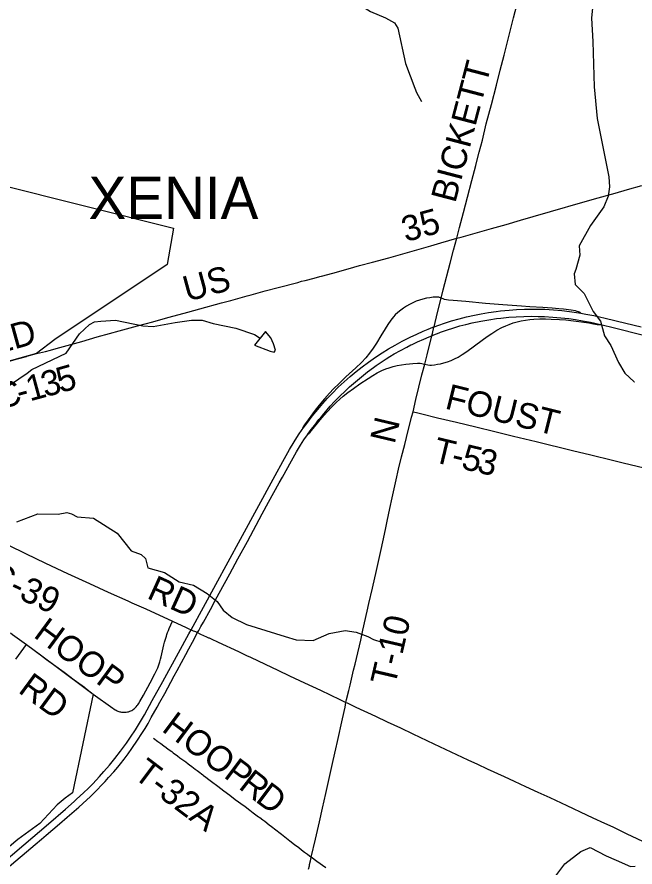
# Model space of a CAD drawing. Extents: x 1410790 to 1770854, y 448063 to 770588.
# Drawn here: x 1574248 to 1581547, y 612340 to 622381 of the extents above; entities that cross this region are included whole.
import ezdxf

# ---------------------------------------------------------------- set-up
doc = ezdxf.new("R2010")
doc.units = 0
for name, color, linetype in [('GM_X_Corporation', 7, 'Continuous'), ('GM_X_Corporation_Text', 7, 'Continuous'), ('GM_X_County_Road', 7, 'Continuous'), ('GM_X_County_Road_Text', 7, 'Continuous'), ('GM_X_Interchange_Ramps', 7, 'Continuous'), ('GM_X_Minor_Lake', 7, 'Continuous'), ('GM_X_Minor_River', 7, 'Continuous'), ('GM_X_Township_Road', 7, 'Continuous'), ('GM_X_Township_Road_Text', 7, 'Continuous'), ('GM_X_US_Route', 7, 'Continuous')]:
    doc.layers.add(name, color=color, linetype=linetype)

msp = doc.modelspace()

# ---------------------------------------------------------------- linework, layer by layer
at = {"layer": 'GM_X_Corporation'}
for points in [[(1573988, 620413), (1576097, 619886), (1576020, 619457), (1574693, 618569), (1574476, 618404), (1573715, 618191)], [(1574232, 614793), (1574359, 614968), (1574677, 614733), (1575149, 614383), (1574903, 613217), (1574815, 613151), (1574724, 613074), (1574517, 612853), (1574256, 612665), (1573912, 612375)]]:
    msp.add_lwpolyline(points, dxfattribs=at)
at = {"layer": 'GM_X_County_Road'}
for points in [[(1579441, 619766), (1579494, 619781), (1579853, 619882), (1580024, 619930), (1580194, 619980), (1580345, 620023), (1580550, 620083), (1580931, 620192), (1581114, 620244), (1581313, 620301), (1581458, 620343), (1581628, 620392)], [(1574583, 618431), (1574644, 618446), (1574711, 618463), (1574755, 618475), (1574840, 618499), (1574926, 618523), (1575014, 618548), (1575193, 618601), (1575342, 618642), (1575456, 618674), (1575671, 618731), (1575760, 618755), (1575851, 618781), (1575892, 618793), (1576044, 618834), (1576266, 618893), (1576409, 618932), (1576665, 619003), (1576775, 619033), (1576965, 619085), (1577013, 619098), (1577180, 619144), (1577332, 619185), (1577564, 619246), (1577608, 619258), (1577653, 619269), (1577758, 619296), (1577824, 619315), (1577843, 619320), (1577979, 619356), (1578159, 619407), (1578295, 619445), (1578448, 619484), (1578641, 619537), (1578805, 619582), (1579135, 619676), (1579254, 619711), (1579441, 619766)], [(1574476, 618404), (1574583, 618431)], [(1573715, 618191), (1573787, 618211), (1573887, 618239), (1573987, 618269), (1574038, 618284), (1574084, 618297), (1574198, 618327), (1574255, 618343), (1574359, 618372), (1574364, 618373)], [(1574364, 618373), (1574476, 618404)], [(1572817, 616753), (1572860, 616734), (1573038, 616659), (1573144, 616613), (1573243, 616570), (1573347, 616523), (1573438, 616481), (1573547, 616430), (1573808, 616303), (1574146, 616140), (1574347, 616043), (1574586, 615928), (1574843, 615808), (1575103, 615689), (1575326, 615587), (1575556, 615483), (1575603, 615462)], [(1575603, 615462), (1575768, 615388), (1576085, 615245)], [(1575149, 614383), (1575378, 614216), (1575393, 614206), (1575407, 614197), (1575417, 614192), (1575429, 614185), (1575439, 614181), (1575451, 614176), (1575461, 614173), (1575471, 614171), (1575482, 614169), (1575493, 614168), (1575503, 614168), (1575515, 614168), (1575526, 614168), (1575538, 614170), (1575552, 614172), (1575563, 614174), (1575573, 614178), (1575582, 614181), (1575592, 614185), (1575603, 614190), (1575617, 614198), (1575625, 614204), (1575637, 614213), (1575643, 614218), (1575649, 614224), (1575657, 614232), (1575668, 614246), (1575676, 614256), (1575683, 614266), (1575700, 614294), (1575741, 614369), (1575819, 614514), (1575877, 614620), (1575889, 614644), (1575900, 614667), (1575911, 614692), (1575920, 614715), (1575928, 614738), (1575936, 614764), (1575944, 614793), (1575951, 614821), (1575983, 614965), (1575991, 614996), (1575998, 615020), (1576004, 615043), (1576012, 615067), (1576019, 615088), (1576027, 615111), (1576037, 615135), (1576046, 615157), (1576085, 615245)], [(1576085, 615245), (1576247, 615169)], [(1576247, 615169), (1576271, 615158), (1576304, 615143), (1576330, 615131), (1576343, 615125)], [(1576343, 615125), (1576355, 615120), (1576381, 615108), (1576409, 615095), (1576460, 615071), (1576478, 615063), (1576510, 615048), (1576516, 615046), (1576540, 615035), (1576623, 614996), (1576864, 614884), (1576960, 614839)], [(1574172, 615104), (1574196, 615087), (1574359, 614968)], [(1574359, 614968), (1574524, 614846), (1574597, 614791), (1574677, 614733), (1574804, 614640), (1574924, 614550), (1575043, 614462)], [(1576960, 614839), (1577004, 614819), (1577179, 614737), (1577327, 614666), (1577466, 614599), (1577644, 614515), (1577833, 614427), (1578059, 614320), (1578133, 614284)], [(1575043, 614462), (1575056, 614452), (1575149, 614383)], [(1578133, 614284), (1578148, 614277), (1578251, 614229), (1578481, 614121), (1578619, 614056), (1578776, 613983), (1578923, 613913), (1579173, 613795), (1579574, 613607), (1579687, 613555), (1579802, 613500), (1580002, 613408), (1580121, 613354), (1580255, 613291), (1580400, 613225), (1580541, 613160), (1580741, 613066), (1580975, 612957), (1581050, 612922), (1581187, 612859), (1581285, 612813), (1581452, 612733), (1581694, 612619), (1581847, 612547)], [(1577894, 612328), (1577790, 612405), (1577724, 612456)]]:
    msp.add_lwpolyline(points, dxfattribs=at)
at = {"layer": 'GM_X_Interchange_Ramps'}
for points in [[(1579258, 619059), (1579229, 619069), (1579217, 619072), (1579201, 619072), (1579165, 619070), (1579123, 619065), (1579084, 619058), (1579042, 619049), (1579001, 619036), (1578961, 619022), (1578922, 619005), (1578884, 618986), (1578847, 618964), (1578811, 618941), (1578780, 618918), (1578747, 618890), (1578716, 618861), (1578696, 618839), (1578662, 618799), (1578626, 618748), (1578595, 618698), (1578545, 618613), (1578494, 618529), (1578455, 618468), (1578413, 618409), (1578367, 618354), (1578318, 618301), (1578249, 618236), (1578133, 618129), (1578052, 618052), (1577987, 617987), (1577938, 617935), (1577881, 617871), (1577817, 617795), (1577768, 617736), (1577685, 617623), (1577642, 617563), (1577628, 617540), (1577623, 617532), (1577620, 617522), (1577617, 617507)], [(1580909, 618881), (1580887, 618893), (1580879, 618898), (1580865, 618903), (1580843, 618908), (1580793, 618916), (1580702, 618928), (1580646, 618934), (1580568, 618942), (1580459, 618948), (1580305, 618956), (1580207, 618963), (1579988, 618980), (1579782, 618998), (1579549, 619018), (1579399, 619030), (1579343, 619036), (1579319, 619041), (1579299, 619045), (1579281, 619051), (1579258, 619059)], [(1579063, 618279), (1579102, 618271), (1579122, 618269), (1579144, 618269), (1579177, 618272), (1579216, 618278), (1579248, 618284), (1579290, 618294), (1579334, 618307), (1579376, 618324), (1579415, 618341), (1579459, 618364), (1579507, 618392), (1579561, 618429), (1579741, 618562), (1579802, 618605), (1579856, 618643), (1579917, 618681), (1579975, 618712), (1580020, 618733), (1580059, 618749), (1580109, 618766), (1580156, 618780), (1580201, 618791), (1580252, 618800), (1580304, 618808), (1580353, 618813), (1580422, 618816), (1580491, 618816), (1580556, 618813), (1580657, 618808), (1580729, 618802), (1580820, 618793), (1580885, 618785), (1580943, 618776), (1581001, 618766), (1581058, 618756), (1581100, 618748), (1581111, 618747), (1581119, 618747), (1581143, 618747)], [(1577682, 617451), (1577693, 617457), (1577699, 617462), (1577704, 617467), (1577709, 617473), (1577715, 617480), (1577727, 617497), (1577761, 617540), (1577847, 617644), (1577912, 617718), (1577965, 617776), (1578017, 617826), (1578060, 617866), (1578100, 617900), (1578157, 617945), (1578223, 617994), (1578298, 618046), (1578396, 618112), (1578451, 618147), (1578502, 618177), (1578556, 618203), (1578604, 618223), (1578644, 618237), (1578691, 618252), (1578739, 618264), (1578791, 618273), (1578839, 618279), (1578882, 618284), (1578924, 618287), (1578980, 618291), (1578995, 618291), (1579008, 618290), (1579063, 618279)]]:
    msp.add_lwpolyline(points, dxfattribs=at)
at = {"layer": 'GM_X_Minor_Lake'}
for points in [[(1577051, 618504), (1577236, 618435), (1577284, 618420), (1577301, 618446), (1577276, 618519), (1577245, 618591), (1577182, 618665)], [(1577182, 618665), (1577051, 618504)]]:
    msp.add_lwpolyline(points, dxfattribs=at)
at = {"layer": 'GM_X_Minor_River'}
for points in [[(1576601, 624119), (1576851, 623791), (1576910, 623621), (1576988, 623291), (1577048, 623125), (1577130, 623015), (1577189, 622960), (1577315, 622899), (1577724, 622819), (1578083, 622663), (1578422, 622447), (1578601, 622369), (1578706, 622311), (1578745, 622250), (1578838, 621833), (1578945, 621540), (1578966, 621490), (1579026, 621382)], [(1581072, 622776), (1581034, 622368), (1581050, 622091), (1581066, 621557), (1581102, 621181), (1581237, 620492), (1581244, 620374), (1581232, 620264), (1581180, 620140), (1581023, 619919), (1580888, 619679), (1580896, 619566), (1580850, 619399), (1580827, 619345), (1580839, 619222), (1580947, 619114), (1581053, 618903), (1581141, 618789), (1581187, 618615), (1581261, 618499), (1581351, 618301), (1581427, 618175), (1581539, 618070), (1581540, 618070)], [(1574083, 617979), (1574367, 618173), (1574422, 618216), (1574828, 618410), (1574987, 618636), (1575103, 618749), (1575163, 618778), (1575236, 618788), (1575410, 618801), (1575734, 618734), (1575856, 618726), (1576114, 618773), (1576308, 618800), (1576435, 618800), (1576564, 618758), (1576832, 618705), (1577053, 618629), (1577119, 618588)], [(1574247, 616417), (1574493, 616513), (1574732, 616507), (1574838, 616529), (1574890, 616512), (1574960, 616477), (1575152, 616462), (1575431, 616282), (1575596, 616073), (1575714, 616031), (1575765, 615984), (1575793, 615875), (1575991, 615817), (1576163, 615708), (1576333, 615667), (1576494, 615572), (1576610, 615477), (1576683, 615374), (1576790, 615288), (1576957, 615205), (1577415, 615064), (1577545, 615024), (1577747, 615016), (1577935, 615099), (1578124, 615132), (1578252, 615112), (1578392, 615063), (1578459, 615028), (1578555, 614996)], [(1580530, 612124), (1580719, 612377), (1580906, 612522), (1581019, 612571), (1581206, 612471), (1581323, 612419), (1581495, 612344)], [(1581495, 612344), (1581549, 612351)]]:
    msp.add_lwpolyline(points, dxfattribs=at)
at = {"layer": 'GM_X_Township_Road'}
for points in [[(1580049, 622120), (1580056, 622149), (1580112, 622372), (1580166, 622582)], [(1579666, 620625), (1579667, 620630), (1579706, 620783), (1579744, 620926), (1579791, 621117), (1579851, 621348), (1579910, 621574), (1579956, 621752), (1580001, 621930), (1580049, 622120)], [(1579441, 619766), (1579446, 619783), (1579474, 619895), (1579520, 620072), (1579568, 620253), (1579620, 620449), (1579666, 620625)], [(1579258, 619059), (1579282, 619158), (1579364, 619472), (1579405, 619627), (1579441, 619766)], [(1579173, 618718), (1579174, 618720), (1579216, 618891), (1579258, 619059)], [(1579063, 618279), (1579091, 618391), (1579148, 618616), (1579154, 618642), (1579173, 618718)], [(1578925, 617716), (1578960, 617862), (1579031, 618152), (1579063, 618279)], [(1578848, 617414), (1578909, 617652), (1578925, 617716)], [(1578925, 617716), (1578967, 617707), (1579030, 617693), (1579214, 617647), (1579440, 617593), (1579666, 617538), (1579893, 617483), (1580113, 617430), (1580378, 617365), (1580810, 617260), (1581027, 617208), (1581283, 617145), (1581409, 617115), (1581737, 617036)], [(1578133, 614284), (1578141, 614318), (1578168, 614426), (1578182, 614487), (1578207, 614592), (1578224, 614666), (1578241, 614736), (1578256, 614803), (1578307, 615020), (1578334, 615139), (1578383, 615360), (1578404, 615453), (1578445, 615632), (1578493, 615843), (1578541, 616054), (1578577, 616217), (1578604, 616346), (1578621, 616423), (1578653, 616573), (1578679, 616702), (1578725, 616914), (1578753, 617038), (1578789, 617185), (1578827, 617331), (1578848, 617414)], [(1577724, 612456), (1577773, 612668), (1577819, 612873), (1577856, 613033), (1577895, 613209), (1577983, 613599), (1578014, 613737), (1578033, 613823), (1578093, 614089), (1578124, 614227), (1578133, 614284)], [(1575860, 613860), (1575910, 613823), (1575945, 613798), (1575982, 613771), (1576011, 613750), (1576035, 613733), (1576077, 613702), (1576093, 613690), (1576143, 613653), (1576172, 613631), (1576208, 613604), (1576240, 613580), (1576269, 613558), (1576287, 613545), (1576313, 613525), (1576331, 613511), (1576352, 613495), (1576376, 613478), (1576392, 613466), (1576442, 613429), (1576452, 613421), (1576478, 613401), (1576515, 613373), (1576546, 613350), (1576620, 613295), (1576656, 613267), (1576690, 613241), (1576761, 613188), (1576826, 613138), (1576864, 613110), (1576892, 613090), (1576941, 613053), (1576996, 613011), (1577038, 612979), (1577099, 612934), (1577115, 612923), (1577152, 612895), (1577173, 612880), (1577227, 612838), (1577253, 612819), (1577271, 612805), (1577288, 612791), (1577371, 612727), (1577471, 612649), (1577525, 612607), (1577576, 612568), (1577607, 612544), (1577643, 612515), (1577678, 612490), (1577724, 612456)], [(1577704, 612368), (1577714, 612412), (1577723, 612450), (1577724, 612456)], [(1577691, 612312), (1577701, 612354), (1577704, 612368)]]:
    msp.add_lwpolyline(points, dxfattribs=at)
at = {"layer": 'GM_X_US_Route'}
for points in [[(1574029, 612348), (1574327, 612601), (1574618, 612851), (1574819, 613024), (1574922, 613113), (1574951, 613139), (1575035, 613215), (1575094, 613271), (1575142, 613321), (1575224, 613410), (1575274, 613466), (1575340, 613544), (1575403, 613620), (1575469, 613706), (1575541, 613804), (1575590, 613874), (1575647, 613958), (1575695, 614037), (1575753, 614136), (1575846, 614306), (1575970, 614530), (1576156, 614869), (1576278, 615094), (1576304, 615143), (1576886, 616212), (1577296, 616965), (1577388, 617131), (1577467, 617271), (1577521, 617361), (1577574, 617444), (1577617, 617507), (1577627, 617522), (1577681, 617596), (1577735, 617666), (1577799, 617745), (1577859, 617815), (1577916, 617878), (1577973, 617937), (1578043, 618006), (1578112, 618071), (1578183, 618134), (1578253, 618193), (1578323, 618248), (1578399, 618305), (1578482, 618363), (1578559, 618413), (1578634, 618459), (1578714, 618505), (1578797, 618550), (1578891, 618597), (1578971, 618635), (1579046, 618669), (1579106, 618694), (1579161, 618715), (1579174, 618720), (1579232, 618741), (1579297, 618763), (1579381, 618790), (1579469, 618815), (1579555, 618837), (1579651, 618859), (1579731, 618874), (1579815, 618889), (1579906, 618902), (1579958, 618909), (1580062, 618919), (1580147, 618926), (1580242, 618930), (1580288, 618931), (1580396, 618931), (1580481, 618928), (1580586, 618922), (1580684, 618913), (1580775, 618902), (1580882, 618886), (1580909, 618881), (1580966, 618872), (1581062, 618853), (1581193, 618823), (1581439, 618764), (1581620, 618720)], [(1579117, 618603), (1579148, 618616), (1579170, 618626), (1579235, 618651), (1579250, 618656), (1579319, 618680), (1579406, 618709), (1579479, 618731), (1579548, 618749), (1579622, 618766), (1579728, 618788), (1579822, 618804), (1579913, 618818), (1579962, 618824), (1580057, 618834), (1580145, 618840), (1580234, 618844), (1580326, 618845), (1580404, 618844), (1580477, 618842), (1580575, 618836), (1580670, 618828), (1580765, 618817), (1580843, 618806), (1580927, 618792), (1581021, 618774), (1581139, 618748), (1581143, 618747), (1581305, 618708), (1581633, 618625)], [(1576396, 615135), (1576419, 615179), (1576449, 615233), (1576532, 615383), (1576590, 615489), (1576637, 615575), (1576761, 615803), (1576857, 615979), (1576970, 616186), (1577144, 616510), (1577219, 616648), (1577346, 616878), (1577382, 616944), (1577490, 617139), (1577549, 617242), (1577598, 617324), (1577637, 617384), (1577678, 617444), (1577682, 617451), (1577724, 617508), (1577764, 617560), (1577814, 617625), (1577852, 617671), (1577911, 617741), (1577948, 617783), (1577999, 617839), (1578059, 617900), (1578122, 617962), (1578176, 618010), (1578245, 618071), (1578316, 618130), (1578388, 618187), (1578459, 618240), (1578491, 618263), (1578548, 618302), (1578608, 618342), (1578653, 618369), (1578704, 618400), (1578778, 618442), (1578853, 618482), (1578900, 618506), (1578915, 618513), (1578977, 618543), (1579052, 618576), (1579117, 618603)], [(1574133, 612326), (1574463, 612606), (1574538, 612670), (1574593, 612716), (1574748, 612848), (1574842, 612930), (1574979, 613047), (1575026, 613088), (1575114, 613171), (1575145, 613201), (1575186, 613243), (1575254, 613314), (1575288, 613350), (1575329, 613396), (1575390, 613465), (1575437, 613520), (1575470, 613560), (1575512, 613615), (1575559, 613678), (1575603, 613739), (1575671, 613839), (1575721, 613916), (1575760, 613977), (1575795, 614036), (1575834, 614104), (1575903, 614227), (1575935, 614285), (1575993, 614391), (1576063, 614521), (1576105, 614599), (1576141, 614662), (1576241, 614850), (1576277, 614916), (1576321, 614997), (1576381, 615108), (1576396, 615135)]]:
    msp.add_lwpolyline(points, dxfattribs=at)

# ---------------------------------------------------------------- texts
at = {"layer": 'GM_X_Corporation_Text'}
msp.add_text('XENIA', height=500, rotation=0, dxfattribs=at).set_placement((1575092, 619994))
at = {"layer": 'GM_X_County_Road_Text'}
for s, rotation, p in [('35', 15.3762, (1578838, 619720)), ('US', 15.2079, (1576256, 619016)), ('OLD', 15.4872, (1573703, 618311)), ('5', 15.8144, (1574759, 617937)), ('1', 15.1414, (1574399, 617839)), ('3', 15.2831, (1574578, 617887)), ('C', 15.0908, (1574042, 617743)), ('-', 15.105, (1574280, 617807)), ('C-39', 334.6489, (1573877, 615693)), ('RD', 335.6359, (1575769, 615520)), ('HOOP', 323.6777, (1574430, 615063)), ('RD', 323.7226, (1574249, 614410))]:
    msp.add_text(s, height=300, rotation=rotation, dxfattribs=at).set_placement(p)
at = {"layer": 'GM_X_Township_Road_Text'}
for s, rotation, p in [('BICKETT', 75.338, (1579424, 620173)), ('FOUST', 346.1193, (1579291, 617758)), ('N', 76.6509, (1578707, 617327)), ('T', 346.5354, (1579145, 617128)), ('5', 346.6838, (1579483, 617047)), ('3', 347.4122, (1579667, 617003)), ('-', 346.5711, (1579363, 617076)), ('T-10', 76.8995, (1578712, 614468)), ('HOOP', 323.2308, (1575945, 613953)), ('T-32A', 323.0306, (1575608, 613403)), ('R', 322.2058, (1576852, 613275)), ('D', 323.1751, (1577051, 613120))]:
    msp.add_text(s, height=300, rotation=rotation, dxfattribs=at).set_placement(p)

doc.saveas('drawing.dxf')
